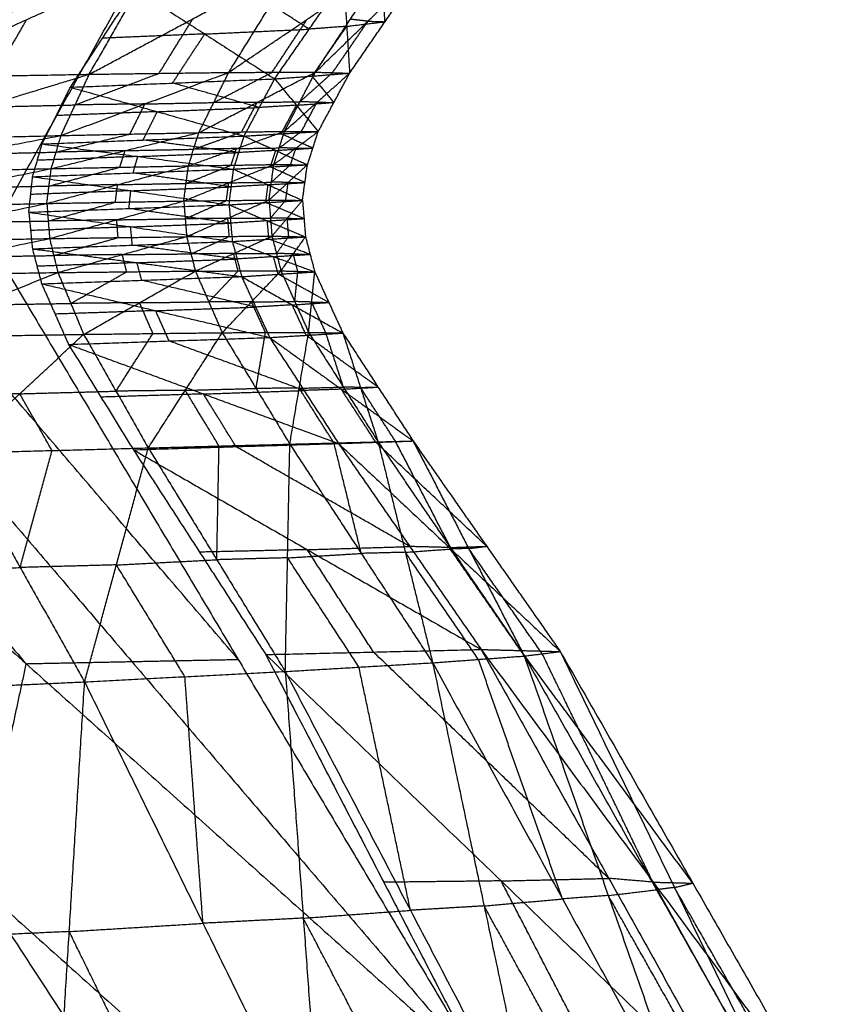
# Model space of a CAD drawing. Header units: millimetres. Extents: x -106 to 110, y -96 to 120.
# Tile 929 of 1020: x 107.42 to 108.85, y 13.77 to 15.52. Entities that reach past the tile are written whole.
import ezdxf

# ---------------------------------------------------------------- set-up
doc = ezdxf.new("R2010")
doc.units = ezdxf.units.MM
doc.header["$MEASUREMENT"] = 0
doc.layers.add('Default', color=7, linetype='Continuous', true_color=0x000000)

msp = doc.modelspace()

# ---------------------------------------------------------------- linework, layer by layer
at = {"layer": 'Default'}
for points in [[(106.6548, 15.118, 12.2465), (107.351, 16.2961, 11.5933), (108.0472, 17.4743, 10.9402)], [(106.6548, 15.118, 12.2465), (107.243, 15.5443, 12.1275), (107.8312, 15.9705, 12.0086)], [(107.0107, 15.1271, 12.4628), (107.421, 15.5488, 12.2357), (107.8312, 15.9705, 12.0086)], [(107.3681, 15.1362, 12.6812), (107.5997, 15.5534, 12.3449), (107.8312, 15.9705, 12.0086)], [(107.2081, 15.4188, 13.6313), (107.4337, 15.5219, 13.5337), (107.6593, 15.625, 13.4362)], [(107.5453, 15.4249, 13.5111), (107.6023, 15.525, 13.4737), (107.6593, 15.625, 13.4362)], [(107.5453, 15.4249, 13.5111), (107.7293, 15.5234, 13.3874), (107.9133, 15.6219, 13.2637)], [(107.7931, 15.4282, 13.3604), (107.8532, 15.525, 13.3121), (107.9133, 15.6219, 13.2637)], [(107.7931, 15.4282, 13.3604), (107.9323, 15.5224, 13.2188), (108.0715, 15.6166, 13.0772)], [(107.9473, 15.4287, 13.1938), (108.0094, 15.5227, 13.1355), (108.0715, 15.6166, 13.0772)], [(107.9473, 15.4287, 13.1938), (108.0406, 15.5192, 13.0424), (108.1338, 15.6098, 12.8911)], [(108.008, 15.4268, 13.0246), (108.0709, 15.5183, 12.9578), (108.1338, 15.6098, 12.8911)], [(108.0709, 15.5183, 12.9578), (108.0683, 15.5599, 12.8423), (108.0657, 15.6016, 12.7268)], [(107.9362, 15.5051, 12.6403), (107.8741, 15.545, 12.538), (107.8119, 15.5849, 12.4356)], [(107.8748, 15.4167, 12.7182), (107.9362, 15.5051, 12.6403), (107.9977, 15.5935, 12.5625)], [(107.9977, 15.5935, 12.5625), (108.0028, 15.5101, 12.7936), (108.008, 15.4268, 13.0246)], [(107.5117, 15.4018, 12.4732), (107.5689, 15.489, 12.391), (107.6261, 15.5763, 12.3088)], [(107.6261, 15.5763, 12.3088), (107.7504, 15.4965, 12.5135), (107.8748, 15.4167, 12.7182)], [(107.3767, 15.4219, 13.5712), (107.4052, 15.4719, 13.5525), (107.4337, 15.5219, 13.5337)], [(107.6692, 15.4265, 13.4358), (107.6993, 15.475, 13.4116), (107.7293, 15.5234, 13.3874)], [(107.8702, 15.4284, 13.2771), (107.9013, 15.4754, 13.2479), (107.9323, 15.5224, 13.2188)], [(108.0028, 15.5101, 12.7936), (107.9695, 15.5076, 12.7169), (107.9362, 15.5051, 12.6403)], [(107.9414, 15.4217, 12.8714), (107.9721, 15.4659, 12.8325), (108.0028, 15.5101, 12.7936)], [(107.9776, 15.4277, 13.1092), (108.0091, 15.4735, 13.0758), (108.0406, 15.5192, 13.0424)], [(108.0028, 15.5101, 12.7936), (108.0369, 15.5142, 12.8757), (108.0709, 15.5183, 12.9578)], [(108.0406, 15.5192, 13.0424), (108.025, 15.5209, 13.089), (108.0094, 15.5227, 13.1355)], [(108.0406, 15.5192, 13.0424), (108.0557, 15.5188, 13.0001), (108.0709, 15.5183, 12.9578)], [(107.7504, 15.4965, 12.5135), (107.6597, 15.4928, 12.4522), (107.5689, 15.489, 12.391)], [(107.6933, 15.4092, 12.5957), (107.7218, 15.4529, 12.5546), (107.7504, 15.4965, 12.5135)], [(107.7504, 15.4965, 12.5135), (107.8433, 15.5008, 12.5769), (107.9362, 15.5051, 12.6403)], [(107.1617, 15.308, 13.6562), (107.3535, 15.3665, 13.5836), (107.5453, 15.4249, 13.5111)], [(107.2081, 15.4188, 13.6313), (107.3767, 15.4219, 13.5712), (107.5453, 15.4249, 13.5111)], [(107.495, 15.316, 13.546), (107.6441, 15.3721, 13.4532), (107.7931, 15.4282, 13.3604)], [(107.495, 15.316, 13.546), (107.5201, 15.3704, 13.5285), (107.5453, 15.4249, 13.5111)], [(107.5201, 15.3704, 13.5285), (107.5947, 15.3985, 13.4822), (107.6692, 15.4265, 13.4358)], [(107.5453, 15.4249, 13.5111), (107.6692, 15.4265, 13.4358), (107.7931, 15.4282, 13.3604)], [(107.74, 15.3211, 13.405), (107.8436, 15.3749, 13.2994), (107.9473, 15.4287, 13.1938)], [(107.74, 15.3211, 13.405), (107.7665, 15.3746, 13.3827), (107.7931, 15.4282, 13.3604)], [(107.7665, 15.3746, 13.3827), (107.8184, 15.4015, 13.3299), (107.8702, 15.4284, 13.2771)], [(107.7931, 15.4282, 13.3604), (107.8702, 15.4284, 13.2771), (107.9473, 15.4287, 13.1938)], [(107.8748, 15.4167, 12.7182), (107.9414, 15.4217, 12.8714), (108.008, 15.4268, 13.0246)], [(107.8923, 15.3234, 13.2472), (107.9198, 15.3761, 13.2205), (107.9473, 15.4287, 13.1938)], [(107.8923, 15.3234, 13.2472), (107.9501, 15.3751, 13.1359), (108.008, 15.4268, 13.0246)], [(107.9198, 15.3761, 13.2205), (107.9487, 15.4019, 13.1648), (107.9776, 15.4277, 13.1092)], [(107.9473, 15.4287, 13.1938), (107.9776, 15.4277, 13.1092), (108.008, 15.4268, 13.0246)], [(107.9522, 15.323, 13.0854), (107.9801, 15.3749, 13.055), (108.008, 15.4268, 13.0246)], [(107.5117, 15.4018, 12.4732), (107.6933, 15.4092, 12.5957), (107.8748, 15.4167, 12.7182)], [(107.8476, 15.3658, 12.7533), (107.7704, 15.3875, 12.6745), (107.6933, 15.4092, 12.5957)], [(107.8204, 15.315, 12.7883), (107.8476, 15.3658, 12.7533), (107.8748, 15.4167, 12.7182)], [(107.8748, 15.4167, 12.7182), (107.9135, 15.3698, 12.9018), (107.9522, 15.323, 13.0854)], [(107.9801, 15.3749, 13.055), (107.9607, 15.3983, 12.9632), (107.9414, 15.4217, 12.8714)], [(107.4614, 15.301, 12.5466), (107.4865, 15.3514, 12.5099), (107.5117, 15.4018, 12.4732)], [(107.5117, 15.4018, 12.4732), (107.666, 15.3584, 12.6308), (107.8204, 15.315, 12.7883)], [(107.3535, 15.3665, 13.5836), (107.4368, 15.3685, 13.5561), (107.5201, 15.3704, 13.5285)], [(107.6441, 15.3721, 13.4532), (107.5821, 15.3713, 13.4909), (107.5201, 15.3704, 13.5285)], [(107.6175, 15.3186, 13.4755), (107.6308, 15.3453, 13.4644), (107.6441, 15.3721, 13.4532)], [(107.6441, 15.3721, 13.4532), (107.7053, 15.3734, 13.418), (107.7665, 15.3746, 13.3827)], [(107.8436, 15.3749, 13.2994), (107.8051, 15.3748, 13.3411), (107.7665, 15.3746, 13.3827)], [(107.8161, 15.3223, 13.3261), (107.8299, 15.3486, 13.3128), (107.8436, 15.3749, 13.2994)], [(107.8436, 15.3749, 13.2994), (107.8817, 15.3755, 13.26), (107.9198, 15.3761, 13.2205)], [(107.9135, 15.3698, 12.9018), (107.8805, 15.3678, 12.8275), (107.8476, 15.3658, 12.7533)], [(107.8863, 15.319, 12.9369), (107.8999, 15.3444, 12.9193), (107.9135, 15.3698, 12.9018)], [(107.9135, 15.3698, 12.9018), (107.9468, 15.3723, 12.9784), (107.9801, 15.3749, 13.055)], [(107.9501, 15.3751, 13.1359), (107.935, 15.3756, 13.1782), (107.9198, 15.3761, 13.2205)], [(107.9223, 15.3232, 13.1663), (107.9362, 15.3491, 13.1511), (107.9501, 15.3751, 13.1359)], [(107.9501, 15.3751, 13.1359), (107.9651, 15.375, 13.0955), (107.9801, 15.3749, 13.055)], [(107.666, 15.3584, 12.6308), (107.5763, 15.3549, 12.5704), (107.4865, 15.3514, 12.5099)], [(107.6409, 15.308, 12.6675), (107.6535, 15.3332, 12.6491), (107.666, 15.3584, 12.6308)], [(107.666, 15.3584, 12.6308), (107.7568, 15.3621, 12.692), (107.8476, 15.3658, 12.7533)], [(107.4776, 15.2571, 13.5592), (107.6088, 15.2891, 13.4821), (107.74, 15.3211, 13.405)], [(107.4863, 15.2865, 13.5526), (107.5519, 15.3025, 13.5141), (107.6175, 15.3186, 13.4755)], [(107.495, 15.316, 13.546), (107.6175, 15.3186, 13.4755), (107.74, 15.3211, 13.405)], [(107.7215, 15.2621, 13.4217), (107.8069, 15.2928, 13.3345), (107.8923, 15.3234, 13.2472)], [(107.7215, 15.2621, 13.4217), (107.7307, 15.2916, 13.4134), (107.74, 15.3211, 13.405)], [(107.7307, 15.2916, 13.4134), (107.7734, 15.3069, 13.3697), (107.8161, 15.3223, 13.3261)], [(107.74, 15.3211, 13.405), (107.8161, 15.3223, 13.3261), (107.8923, 15.3234, 13.2472)], [(107.8204, 15.315, 12.7883), (107.8863, 15.319, 12.9369), (107.9522, 15.323, 13.0854)], [(107.8732, 15.2644, 13.2669), (107.8828, 15.2939, 13.2571), (107.8923, 15.3234, 13.2472)], [(107.8732, 15.2644, 13.2669), (107.9127, 15.2937, 13.1762), (107.9522, 15.323, 13.0854)], [(107.8828, 15.2939, 13.2571), (107.9025, 15.3085, 13.2117), (107.9223, 15.3232, 13.1663)], [(107.9425, 15.2935, 13.0965), (107.9144, 15.3062, 13.0167), (107.8863, 15.319, 12.9369)], [(107.8923, 15.3234, 13.2472), (107.9223, 15.3232, 13.1663), (107.9522, 15.323, 13.0854)], [(107.9329, 15.264, 13.1076), (107.9425, 15.2935, 13.0965), (107.9522, 15.323, 13.0854)], [(107.1457, 15.2493, 13.6658), (107.3203, 15.2826, 13.6059), (107.495, 15.316, 13.546)], [(107.1617, 15.308, 13.6562), (107.3284, 15.312, 13.6011), (107.495, 15.316, 13.546)], [(107.4445, 15.2428, 12.5722), (107.4529, 15.2719, 12.5594), (107.4614, 15.301, 12.5466)], [(107.4614, 15.301, 12.5466), (107.6409, 15.308, 12.6675), (107.8204, 15.315, 12.7883)], [(107.4614, 15.301, 12.5466), (107.6315, 15.2787, 12.68), (107.8017, 15.2563, 12.8134)], [(107.4776, 15.2571, 13.5592), (107.4863, 15.2865, 13.5526), (107.495, 15.316, 13.546)], [(107.8111, 15.2857, 12.8009), (107.726, 15.2968, 12.7342), (107.6409, 15.308, 12.6675)], [(107.8017, 15.2563, 12.8134), (107.8111, 15.2857, 12.8009), (107.8204, 15.315, 12.7883)], [(107.8204, 15.315, 12.7883), (107.8766, 15.2895, 12.948), (107.9329, 15.264, 13.1076)], [(107.3203, 15.2826, 13.6059), (107.4033, 15.2846, 13.5792), (107.4863, 15.2865, 13.5526)], [(107.6088, 15.2891, 13.4821), (107.5475, 15.2878, 13.5174), (107.4863, 15.2865, 13.5526)], [(107.5995, 15.2596, 13.4904), (107.6041, 15.2743, 13.4863), (107.6088, 15.2891, 13.4821)], [(107.6088, 15.2891, 13.4821), (107.6697, 15.2904, 13.4477), (107.7307, 15.2916, 13.4134)], [(107.6315, 15.2787, 12.68), (107.7213, 15.2822, 12.7404), (107.8111, 15.2857, 12.8009)], [(107.8069, 15.2928, 13.3345), (107.7688, 15.2922, 13.3739), (107.7307, 15.2916, 13.4134)], [(107.7974, 15.2632, 13.3443), (107.8021, 15.278, 13.3394), (107.8069, 15.2928, 13.3345)], [(107.8069, 15.2928, 13.3345), (107.8449, 15.2933, 13.2958), (107.8828, 15.2939, 13.2571)], [(107.8766, 15.2895, 12.948), (107.8438, 15.2876, 12.8744), (107.8111, 15.2857, 12.8009)], [(107.8673, 15.2602, 12.9605), (107.872, 15.2748, 12.9543), (107.8766, 15.2895, 12.948)], [(107.8766, 15.2895, 12.948), (107.9096, 15.2915, 13.0223), (107.9425, 15.2935, 13.0965)], [(107.9127, 15.2937, 13.1762), (107.8978, 15.2938, 13.2166), (107.8828, 15.2939, 13.2571)], [(107.903, 15.2642, 13.1873), (107.9079, 15.2789, 13.1817), (107.9127, 15.2937, 13.1762)], [(107.9127, 15.2937, 13.1762), (107.9276, 15.2936, 13.1364), (107.9425, 15.2935, 13.0965)], [(107.6315, 15.2787, 12.68), (107.5422, 15.2753, 12.6197), (107.4529, 15.2719, 12.5594)], [(107.6231, 15.2495, 12.6928), (107.6273, 15.2641, 12.6864), (107.6315, 15.2787, 12.68)], [(107.1386, 15.1883, 13.6713), (107.3081, 15.2227, 13.6152), (107.4776, 15.2571, 13.5592)], [(107.1457, 15.2493, 13.6658), (107.3116, 15.2532, 13.6125), (107.4776, 15.2571, 13.5592)], [(107.4445, 15.2428, 12.5722), (107.6231, 15.2495, 12.6928), (107.8017, 15.2563, 12.8134)], [(107.4698, 15.1952, 13.5666), (107.5956, 15.2287, 13.4941), (107.7215, 15.2621, 13.4217)], [(107.4698, 15.1952, 13.5666), (107.4737, 15.2262, 13.5629), (107.4776, 15.2571, 13.5592)], [(107.4737, 15.2262, 13.5629), (107.5366, 15.2429, 13.5267), (107.5995, 15.2596, 13.4904)], [(107.4776, 15.2571, 13.5592), (107.5995, 15.2596, 13.4904), (107.7215, 15.2621, 13.4217)], [(107.7977, 15.2246, 12.8196), (107.7104, 15.2371, 12.7562), (107.6231, 15.2495, 12.6928)], [(107.7132, 15.1996, 13.4308), (107.7932, 15.232, 13.3489), (107.8732, 15.2644, 13.2669)], [(107.7132, 15.1996, 13.4308), (107.7173, 15.2309, 13.4262), (107.7215, 15.2621, 13.4217)], [(107.7173, 15.2309, 13.4262), (107.7574, 15.247, 13.3853), (107.7974, 15.2632, 13.3443)], [(107.7215, 15.2621, 13.4217), (107.7974, 15.2632, 13.3443), (107.8732, 15.2644, 13.2669)], [(107.7937, 15.1928, 12.8258), (107.7977, 15.2246, 12.8196), (107.8017, 15.2563, 12.8134)], [(107.8017, 15.2563, 12.8134), (107.8673, 15.2602, 12.9605), (107.9329, 15.264, 13.1076)], [(107.8017, 15.2563, 12.8134), (107.863, 15.2285, 12.9663), (107.9242, 15.2006, 13.1192)], [(107.8647, 15.2013, 13.2775), (107.869, 15.2329, 13.2722), (107.8732, 15.2644, 13.2669)], [(107.8647, 15.2013, 13.2775), (107.8988, 15.2327, 13.1925), (107.9329, 15.264, 13.1076)], [(107.9285, 15.2323, 13.1134), (107.8979, 15.2462, 13.037), (107.8673, 15.2602, 12.9605)], [(107.869, 15.2329, 13.2722), (107.886, 15.2485, 13.2297), (107.903, 15.2642, 13.1873)], [(107.8732, 15.2644, 13.2669), (107.903, 15.2642, 13.1873), (107.9329, 15.264, 13.1076)], [(107.9242, 15.2006, 13.1192), (107.9285, 15.2323, 13.1134), (107.9329, 15.264, 13.1076)], [(107.4377, 15.1796, 12.584), (107.4411, 15.2112, 12.5781), (107.4445, 15.2428, 12.5722)], [(107.4445, 15.2428, 12.5722), (107.6191, 15.2178, 12.699), (107.7937, 15.1928, 12.8258)], [(107.5956, 15.2287, 13.4941), (107.6565, 15.2298, 13.4602), (107.7173, 15.2309, 13.4262)], [(107.7932, 15.232, 13.3489), (107.7553, 15.2314, 13.3875), (107.7173, 15.2309, 13.4262)], [(107.7889, 15.2005, 13.3541), (107.7911, 15.2162, 13.3515), (107.7932, 15.232, 13.3489)], [(107.7932, 15.232, 13.3489), (107.8311, 15.2324, 13.3105), (107.869, 15.2329, 13.2722)], [(107.863, 15.2285, 12.9663), (107.8958, 15.2304, 13.0399), (107.9285, 15.2323, 13.1134)], [(107.8988, 15.2327, 13.1925), (107.8839, 15.2328, 13.2324), (107.869, 15.2329, 13.2722)], [(107.8944, 15.201, 13.1983), (107.8966, 15.2168, 13.1954), (107.8988, 15.2327, 13.1925)], [(107.8988, 15.2327, 13.1925), (107.9137, 15.2325, 13.153), (107.9285, 15.2323, 13.1134)], [(107.3081, 15.2227, 13.6152), (107.3909, 15.2244, 13.5891), (107.4737, 15.2262, 13.5629)], [(107.6191, 15.2178, 12.699), (107.5301, 15.2145, 12.6385), (107.4411, 15.2112, 12.5781)], [(107.5956, 15.2287, 13.4941), (107.5347, 15.2274, 13.5285), (107.4737, 15.2262, 13.5629)], [(107.5915, 15.1974, 13.4987), (107.5936, 15.213, 13.4964), (107.5956, 15.2287, 13.4941)], [(107.6157, 15.1862, 12.7049), (107.6174, 15.202, 12.7019), (107.6191, 15.2178, 12.699)], [(107.6191, 15.2178, 12.699), (107.7084, 15.2212, 12.7593), (107.7977, 15.2246, 12.8196)], [(107.863, 15.2285, 12.9663), (107.8304, 15.2265, 12.8929), (107.7977, 15.2246, 12.8196)], [(107.859, 15.1967, 12.9725), (107.861, 15.2126, 12.9694), (107.863, 15.2285, 12.9663)], [(107.1386, 15.1883, 13.6713), (107.3042, 15.1918, 13.6189), (107.4698, 15.1952, 13.5666)], [(107.1434, 15.127, 13.6712), (107.3066, 15.1611, 13.6189), (107.4698, 15.1952, 13.5666)], [(107.4698, 15.1952, 13.5666), (107.5915, 15.1974, 13.4987), (107.7132, 15.1996, 13.4308)], [(107.4698, 15.1952, 13.5666), (107.4723, 15.164, 13.5662), (107.4747, 15.1328, 13.5659)], [(107.4723, 15.164, 13.5662), (107.5319, 15.1807, 13.5325), (107.5915, 15.1974, 13.4987)], [(107.4747, 15.1328, 13.5659), (107.594, 15.1662, 13.4983), (107.7132, 15.1996, 13.4308)], [(107.7132, 15.1996, 13.4308), (107.7889, 15.2005, 13.3541), (107.8647, 15.2013, 13.2775)], [(107.7132, 15.1996, 13.4308), (107.7157, 15.1679, 13.4301), (107.7183, 15.1362, 13.4295)], [(107.7157, 15.1679, 13.4301), (107.7523, 15.1842, 13.3921), (107.7889, 15.2005, 13.3541)], [(107.7183, 15.1362, 13.4295), (107.7915, 15.1688, 13.3535), (107.8647, 15.2013, 13.2775)], [(107.7937, 15.1928, 12.8258), (107.859, 15.1967, 12.9725), (107.9242, 15.2006, 13.1192)], [(107.9269, 15.1682, 13.1178), (107.893, 15.1825, 13.0452), (107.859, 15.1967, 12.9725)], [(107.8647, 15.2013, 13.2775), (107.8673, 15.1692, 13.2765), (107.8699, 15.1371, 13.2755)], [(107.8647, 15.2013, 13.2775), (107.8944, 15.201, 13.1983), (107.9242, 15.2006, 13.1192)], [(107.8673, 15.1692, 13.2765), (107.8809, 15.1851, 13.2374), (107.8944, 15.201, 13.1983)], [(107.8699, 15.1371, 13.2755), (107.8971, 15.1689, 13.1974), (107.9242, 15.2006, 13.1192)], [(107.9242, 15.2006, 13.1192), (107.9269, 15.1682, 13.1178), (107.9296, 15.1358, 13.1165)], [(107.4377, 15.1796, 12.584), (107.6157, 15.1862, 12.7049), (107.7937, 15.1928, 12.8258)], [(107.4377, 15.1796, 12.584), (107.4409, 15.1471, 12.5809), (107.4441, 15.1146, 12.5778)], [(107.4377, 15.1796, 12.584), (107.6186, 15.1536, 12.7027), (107.7996, 15.1276, 12.8214)], [(107.7966, 15.1602, 12.8236), (107.7062, 15.1732, 12.7642), (107.6157, 15.1862, 12.7049)], [(107.7937, 15.1928, 12.8258), (107.7966, 15.1602, 12.8236), (107.7996, 15.1276, 12.8214)], [(107.7937, 15.1928, 12.8258), (107.8617, 15.1643, 12.9711), (107.9296, 15.1358, 13.1165)], [(107.3066, 15.1611, 13.6189), (107.3894, 15.1626, 13.5926), (107.4723, 15.164, 13.5662)], [(107.594, 15.1662, 13.4983), (107.5331, 15.1651, 13.5323), (107.4723, 15.164, 13.5662)], [(107.594, 15.1662, 13.4983), (107.6548, 15.1671, 13.4642), (107.7157, 15.1679, 13.4301)], [(107.5965, 15.1345, 13.4977), (107.5952, 15.1504, 13.498), (107.594, 15.1662, 13.4983)], [(107.6186, 15.1536, 12.7027), (107.7076, 15.1569, 12.7631), (107.7966, 15.1602, 12.8236)], [(107.7915, 15.1688, 13.3535), (107.7536, 15.1683, 13.3918), (107.7157, 15.1679, 13.4301)], [(107.7915, 15.1688, 13.3535), (107.8294, 15.169, 13.315), (107.8673, 15.1692, 13.2765)], [(107.7941, 15.1367, 13.3525), (107.7928, 15.1527, 13.353), (107.7915, 15.1688, 13.3535)], [(107.8617, 15.1643, 12.9711), (107.8292, 15.1623, 12.8974), (107.7966, 15.1602, 12.8236)], [(107.8617, 15.1643, 12.9711), (107.8943, 15.1663, 13.0445), (107.9269, 15.1682, 13.1178)], [(107.8646, 15.1317, 12.9689), (107.8631, 15.148, 12.97), (107.8617, 15.1643, 12.9711)], [(107.8971, 15.1689, 13.1974), (107.8822, 15.1691, 13.2369), (107.8673, 15.1692, 13.2765)], [(107.8971, 15.1689, 13.1974), (107.912, 15.1686, 13.1576), (107.9269, 15.1682, 13.1178)], [(107.8998, 15.1365, 13.196), (107.8984, 15.1527, 13.1967), (107.8971, 15.1689, 13.1974)], [(107.6186, 15.1536, 12.7027), (107.5298, 15.1503, 12.6418), (107.4409, 15.1471, 12.5809)], [(107.6218, 15.1211, 12.6996), (107.6202, 15.1374, 12.7011), (107.6186, 15.1536, 12.7027)], [(107.1434, 15.127, 13.6712), (107.309, 15.1299, 13.6186), (107.4747, 15.1328, 13.5659)], [(107.1573, 15.0675, 13.6665), (107.316, 15.1001, 13.6162), (107.4747, 15.1328, 13.5659)], [(107.3692, 15.1253, 12.6802), (107.8098, 14.3846, 12.0983), (108.2505, 13.6439, 11.5164)], [(107.4441, 15.1146, 12.5778), (107.6218, 15.1211, 12.6996), (107.7996, 15.1276, 12.8214)], [(107.4747, 15.1328, 13.5659), (107.5965, 15.1345, 13.4977), (107.7183, 15.1362, 13.4295)], [(107.4747, 15.1328, 13.5659), (107.4821, 15.1026, 13.5624), (107.4895, 15.0724, 13.5588)], [(107.4821, 15.1026, 13.5624), (107.5393, 15.1186, 13.53), (107.5965, 15.1345, 13.4977)], [(107.4895, 15.0724, 13.5588), (107.6039, 15.1043, 13.4942), (107.7183, 15.1362, 13.4295)], [(107.7183, 15.1362, 13.4295), (107.7941, 15.1367, 13.3525), (107.8699, 15.1371, 13.2755)], [(107.7183, 15.1362, 13.4295), (107.726, 15.1056, 13.4247), (107.7338, 15.075, 13.42)], [(107.726, 15.1056, 13.4247), (107.76, 15.1211, 13.3886), (107.7941, 15.1367, 13.3525)], [(107.7338, 15.075, 13.42), (107.8018, 15.1061, 13.3477), (107.8699, 15.1371, 13.2755)], [(107.7996, 15.1276, 12.8214), (107.8646, 15.1317, 12.9689), (107.9296, 15.1358, 13.1165)], [(107.7996, 15.1276, 12.8214), (107.8078, 15.0964, 12.8126), (107.8161, 15.0651, 12.8038)], [(107.7996, 15.1276, 12.8214), (107.8728, 15.1006, 12.9619), (107.946, 15.0736, 13.1024)], [(107.9378, 15.1047, 13.1095), (107.9012, 15.1182, 13.0392), (107.8646, 15.1317, 12.9689)], [(107.8699, 15.1371, 13.2755), (107.8779, 15.1063, 13.2696), (107.8859, 15.0754, 13.2636)], [(107.8699, 15.1371, 13.2755), (107.8998, 15.1365, 13.196), (107.9296, 15.1358, 13.1165)], [(107.8779, 15.1063, 13.2696), (107.8888, 15.1214, 13.2328), (107.8998, 15.1365, 13.196)], [(107.8859, 15.0754, 13.2636), (107.9078, 15.1056, 13.1901), (107.9296, 15.1358, 13.1165)], [(107.9296, 15.1358, 13.1165), (107.9378, 15.1047, 13.1095), (107.946, 15.0736, 13.1024)], [(106.6152, 15.1102, 12.2209), (107.3482, 13.9837, 11.505), (108.0812, 12.8572, 10.7891)], [(106.6152, 15.1102, 12.2209), (107.4328, 14.377, 11.8687), (108.2505, 13.6439, 11.5164)], [(106.8033, 15.114, 12.3352), (107.118, 14.7455, 12.1019), (107.4328, 14.377, 11.8687)], [(106.9914, 15.1178, 12.4494), (107.6209, 14.3808, 11.9829), (108.2505, 13.6439, 11.5164)], [(107.8098, 14.3846, 12.0983), (107.495, 14.7531, 12.3315), (107.1803, 15.1215, 12.5648)], [(107.4441, 15.1146, 12.5778), (107.4523, 15.0835, 12.5677), (107.4605, 15.0524, 12.5577)], [(107.4441, 15.1146, 12.5778), (107.6301, 15.0899, 12.6908), (107.8161, 15.0651, 12.8038)], [(107.8078, 15.0964, 12.8126), (107.7148, 15.1087, 12.7561), (107.6218, 15.1211, 12.6996)], [(106.2408, 15.1025, 11.995), (107.161, 13.9798, 11.392), (108.0812, 12.8572, 10.7891)], [(107.316, 15.1001, 13.6162), (107.3991, 15.1014, 13.5893), (107.4821, 15.1026, 13.5624)], [(107.6301, 15.0899, 12.6908), (107.5412, 15.0867, 12.6293), (107.4523, 15.0835, 12.5677)], [(107.6039, 15.1043, 13.4942), (107.543, 15.1035, 13.5283), (107.4821, 15.1026, 13.5624)], [(107.6039, 15.1043, 13.4942), (107.665, 15.105, 13.4595), (107.726, 15.1056, 13.4247)], [(107.6117, 15.0737, 13.4894), (107.6078, 15.089, 13.4918), (107.6039, 15.1043, 13.4942)], [(107.6301, 15.0899, 12.6908), (107.719, 15.0931, 12.7517), (107.8078, 15.0964, 12.8126)], [(107.6383, 15.0587, 12.6807), (107.6342, 15.0743, 12.6858), (107.6301, 15.0899, 12.6908)], [(107.8018, 15.1061, 13.3477), (107.7639, 15.1059, 13.3862), (107.726, 15.1056, 13.4247)], [(107.8018, 15.1061, 13.3477), (107.8399, 15.1062, 13.3087), (107.8779, 15.1063, 13.2696)], [(107.8098, 15.0752, 13.3418), (107.8058, 15.0907, 13.3448), (107.8018, 15.1061, 13.3477)], [(107.8728, 15.1006, 12.9619), (107.8403, 15.0985, 12.8873), (107.8078, 15.0964, 12.8126)], [(107.8728, 15.1006, 12.9619), (107.9053, 15.1027, 13.0357), (107.9378, 15.1047, 13.1095)], [(107.881, 15.0694, 12.9531), (107.8769, 15.085, 12.9575), (107.8728, 15.1006, 12.9619)], [(107.9078, 15.1056, 13.1901), (107.8928, 15.1059, 13.2298), (107.8779, 15.1063, 13.2696)], [(107.9078, 15.1056, 13.1901), (107.9228, 15.1052, 13.1498), (107.9378, 15.1047, 13.1095)], [(107.9159, 15.0745, 13.183), (107.9118, 15.0901, 13.1865), (107.9078, 15.1056, 13.1901)], [(107.1573, 15.0675, 13.6665), (107.3234, 15.07, 13.6127), (107.4895, 15.0724, 13.5588)], [(107.2002, 14.9572, 13.6492), (107.3449, 15.0148, 13.604), (107.4895, 15.0724, 13.5588)], [(107.4895, 15.0724, 13.5588), (107.6117, 15.0737, 13.4894), (107.7338, 15.075, 13.42)], [(107.4895, 15.0724, 13.5588), (107.5124, 15.0175, 13.5463), (107.5352, 14.9625, 13.5338)], [(107.5124, 15.0175, 13.5463), (107.562, 15.0456, 13.5179), (107.6117, 15.0737, 13.4894)], [(107.5352, 14.9625, 13.5338), (107.6345, 15.0188, 13.4769), (107.7338, 15.075, 13.42)], [(107.7338, 15.075, 13.42), (107.8098, 15.0752, 13.3418), (107.8859, 15.0754, 13.2636)], [(107.7338, 15.075, 13.42), (107.7577, 15.0202, 13.4035), (107.7816, 14.9654, 13.3871)], [(107.7577, 15.0202, 13.4035), (107.7838, 15.0477, 13.3727), (107.8098, 15.0752, 13.3418)], [(107.7816, 14.9654, 13.3871), (107.8337, 15.0204, 13.3254), (107.8859, 15.0754, 13.2636)], [(107.8161, 15.0651, 12.8038), (107.881, 15.0694, 12.9531), (107.946, 15.0736, 13.1024)], [(107.8859, 15.0754, 13.2636), (107.9105, 15.0208, 13.2435), (107.9351, 14.9661, 13.2234)], [(107.8859, 15.0754, 13.2636), (107.9159, 15.0745, 13.183), (107.946, 15.0736, 13.1024)], [(107.9105, 15.0208, 13.2435), (107.9132, 15.0476, 13.2133), (107.9159, 15.0745, 13.183)], [(107.9351, 14.9661, 13.2234), (107.9405, 15.0199, 13.1629), (107.946, 15.0736, 13.1024)], [(107.946, 15.0736, 13.1024), (107.971, 15.0192, 13.0791), (107.996, 14.9648, 13.0557)], [(107.4605, 15.0524, 12.5577), (107.6383, 15.0587, 12.6807), (107.8161, 15.0651, 12.8038)], [(107.841, 15.011, 12.7757), (107.7396, 15.0349, 12.7282), (107.6383, 15.0587, 12.6807)], [(107.8161, 15.0651, 12.8038), (107.841, 15.011, 12.7757), (107.8658, 14.9569, 12.7475)], [(107.8161, 15.0651, 12.8038), (107.906, 15.0149, 12.9297), (107.996, 14.9648, 13.0557)], [(107.971, 15.0192, 13.0791), (107.926, 15.0443, 13.0161), (107.881, 15.0694, 12.9531)], [(107.4605, 15.0524, 12.5577), (107.4845, 14.9985, 12.5268), (107.5084, 14.9446, 12.4959)], [(107.4605, 15.0524, 12.5577), (107.6632, 15.0046, 12.6526), (107.8658, 14.9569, 12.7475)], [(107.6345, 15.0188, 13.4769), (107.6961, 15.0195, 13.4402), (107.7577, 15.0202, 13.4035)], [(107.8337, 15.0204, 13.3254), (107.7957, 15.0203, 13.3644), (107.7577, 15.0202, 13.4035)], [(107.8337, 15.0204, 13.3254), (107.8721, 15.0206, 13.2844), (107.9105, 15.0208, 13.2435)], [(107.8584, 14.9658, 13.3052), (107.846, 14.9931, 13.3153), (107.8337, 15.0204, 13.3254)], [(107.9405, 15.0199, 13.1629), (107.9255, 15.0203, 13.2032), (107.9105, 15.0208, 13.2435)], [(107.9405, 15.0199, 13.1629), (107.9558, 15.0195, 13.121), (107.971, 15.0192, 13.0791)], [(107.9656, 14.9655, 13.1395), (107.9531, 14.9927, 13.1512), (107.9405, 15.0199, 13.1629)], [(107.3449, 15.0148, 13.604), (107.4286, 15.0161, 13.5752), (107.5124, 15.0175, 13.5463)], [(107.6632, 15.0046, 12.6526), (107.5738, 15.0015, 12.5897), (107.4845, 14.9985, 12.5268)], [(107.6345, 15.0188, 13.4769), (107.5734, 15.0181, 13.5116), (107.5124, 15.0175, 13.5463)], [(107.6584, 14.964, 13.4604), (107.6464, 14.9914, 13.4687), (107.6345, 15.0188, 13.4769)], [(107.6632, 15.0046, 12.6526), (107.7521, 15.0078, 12.7141), (107.841, 15.011, 12.7757)], [(107.6871, 14.9507, 12.6217), (107.6752, 14.9777, 12.6372), (107.6632, 15.0046, 12.6526)], [(107.906, 15.0149, 12.9297), (107.8735, 15.013, 12.8527), (107.841, 15.011, 12.7757)], [(107.906, 15.0149, 12.9297), (107.9385, 15.0171, 13.0044), (107.971, 15.0192, 13.0791)], [(107.9309, 14.9608, 12.9016), (107.9185, 14.9879, 12.9157), (107.906, 15.0149, 12.9297)], [(107.2002, 14.9572, 13.6492), (107.3677, 14.9598, 13.5915), (107.5352, 14.9625, 13.5338)], [(107.3079, 14.7514, 13.6022), (107.4216, 14.8569, 13.568), (107.5352, 14.9625, 13.5338)], [(107.5084, 14.9446, 12.4959), (107.6871, 14.9507, 12.6217), (107.8658, 14.9569, 12.7475)], [(107.5352, 14.9625, 13.5338), (107.6584, 14.964, 13.4604), (107.7816, 14.9654, 13.3871)], [(107.5352, 14.9625, 13.5338), (107.5927, 14.8615, 13.5002), (107.6501, 14.7606, 13.4666)], [(107.5927, 14.8615, 13.5002), (107.6255, 14.9128, 13.4803), (107.6584, 14.964, 13.4604)], [(107.6501, 14.7606, 13.4666), (107.7158, 14.863, 13.4269), (107.7816, 14.9654, 13.3871)], [(107.927, 14.8627, 12.6766), (107.8071, 14.9067, 12.6491), (107.6871, 14.9507, 12.6217)], [(107.7816, 14.9654, 13.3871), (107.8584, 14.9658, 13.3052), (107.9351, 14.9661, 13.2234)], [(107.7816, 14.9654, 13.3871), (107.8417, 14.8664, 13.3436), (107.9017, 14.7673, 13.3001)], [(107.8417, 14.8664, 13.3436), (107.85, 14.9161, 13.3244), (107.8584, 14.9658, 13.3052)], [(107.8658, 14.9569, 12.7475), (107.9309, 14.9608, 12.9016), (107.996, 14.9648, 13.0557)], [(107.8658, 14.9569, 12.7475), (107.927, 14.8627, 12.6766), (107.9882, 14.7685, 12.6056)], [(107.8658, 14.9569, 12.7475), (107.9933, 14.8649, 12.8412), (108.1208, 14.7729, 12.9348)], [(107.9017, 14.7673, 13.3001), (107.9184, 14.8667, 13.2617), (107.9351, 14.9661, 13.2234)], [(108.0584, 14.8688, 12.9952), (107.9946, 14.9148, 12.9484), (107.9309, 14.9608, 12.9016)], [(107.9351, 14.9661, 13.2234), (107.9656, 14.9655, 13.1395), (107.996, 14.9648, 13.0557)], [(107.9351, 14.9661, 13.2234), (107.9969, 14.8688, 13.1707), (108.0586, 14.7714, 13.1181)], [(107.9969, 14.8688, 13.1707), (107.9812, 14.9171, 13.1551), (107.9656, 14.9655, 13.1395)], [(107.996, 14.9648, 13.0557), (108.0273, 14.8681, 13.0869), (108.0586, 14.7714, 13.1181)], [(107.996, 14.9648, 13.0557), (108.0584, 14.8688, 12.9952), (108.1208, 14.7729, 12.9348)], [(107.5084, 14.9446, 12.4959), (107.566, 14.8509, 12.4203), (107.6236, 14.7573, 12.3447)], [(107.5084, 14.9446, 12.4959), (107.7483, 14.8565, 12.5508), (107.9882, 14.7685, 12.6056)], [(107.7158, 14.863, 13.4269), (107.6542, 14.8623, 13.4635), (107.5927, 14.8615, 13.5002)], [(107.7158, 14.863, 13.4269), (107.7788, 14.8647, 13.3852), (107.8417, 14.8664, 13.3436)], [(107.7759, 14.764, 13.3834), (107.7459, 14.8135, 13.4051), (107.7158, 14.863, 13.4269)], [(107.7483, 14.8565, 12.5508), (107.8377, 14.8596, 12.6137), (107.927, 14.8627, 12.6766)], [(107.9184, 14.8667, 13.2617), (107.8801, 14.8666, 13.3027), (107.8417, 14.8664, 13.3436)], [(107.9184, 14.8667, 13.2617), (107.9577, 14.8678, 13.2162), (107.9969, 14.8688, 13.1707)], [(107.9802, 14.7694, 13.2091), (107.9493, 14.818, 13.2354), (107.9184, 14.8667, 13.2617)], [(107.9933, 14.8649, 12.8412), (107.9602, 14.8638, 12.7589), (107.927, 14.8627, 12.6766)], [(107.9933, 14.8649, 12.8412), (108.0259, 14.8668, 12.9182), (108.0584, 14.8688, 12.9952)], [(108.0545, 14.7707, 12.7702), (108.0239, 14.8178, 12.8057), (107.9933, 14.8649, 12.8412)], [(108.0273, 14.8681, 13.0869), (108.0121, 14.8684, 13.1288), (107.9969, 14.8688, 13.1707)], [(108.0273, 14.8681, 13.0869), (108.0428, 14.8685, 13.0411), (108.0584, 14.8688, 12.9952)], [(108.0897, 14.7721, 13.0264), (108.0585, 14.8201, 13.0567), (108.0273, 14.8681, 13.0869)], [(107.4216, 14.8569, 13.568), (107.3378, 14.8556, 13.5969), (107.254, 14.8543, 13.6257)], [(107.4216, 14.8569, 13.568), (107.5071, 14.8592, 13.5341), (107.5927, 14.8615, 13.5002)], [(107.479, 14.756, 13.5344), (107.4503, 14.8065, 13.5512), (107.4216, 14.8569, 13.568)], [(107.7483, 14.8565, 12.5508), (107.6572, 14.8537, 12.4855), (107.566, 14.8509, 12.4203)], [(107.8059, 14.7629, 12.4752), (107.7771, 14.8097, 12.513), (107.7483, 14.8565, 12.5508)], [(107.3079, 14.7514, 13.6022), (107.479, 14.756, 13.5344), (107.6501, 14.7606, 13.4666)], [(107.5369, 14.3447, 13.5044), (107.5935, 14.5526, 13.4855), (107.6501, 14.7606, 13.4666)], [(107.6236, 14.7573, 12.3447), (107.8059, 14.7629, 12.4752), (107.9882, 14.7685, 12.6056)], [(107.6236, 14.7573, 12.3447), (107.7413, 14.5753, 12.1892), (107.859, 14.3932, 12.0336)], [(107.6236, 14.7573, 12.3447), (107.9327, 14.5797, 12.3277), (108.2418, 14.4022, 12.3107)], [(107.6501, 14.7606, 13.4666), (107.7759, 14.764, 13.3834), (107.9017, 14.7673, 13.3001)], [(107.6501, 14.7606, 13.4666), (107.7719, 14.5618, 13.3964), (107.8936, 14.3631, 13.3263)], [(107.7719, 14.5618, 13.3964), (107.7739, 14.6629, 13.3899), (107.7759, 14.764, 13.3834)], [(108.115, 14.5853, 12.4582), (107.9604, 14.6741, 12.4667), (107.8059, 14.7629, 12.4752)], [(107.8936, 14.3631, 13.3263), (107.8977, 14.5652, 13.3132), (107.9017, 14.7673, 13.3001)], [(107.9017, 14.7673, 13.3001), (107.9802, 14.7694, 13.2091), (108.0586, 14.7714, 13.1181)], [(107.9017, 14.7673, 13.3001), (108.0287, 14.573, 13.209), (108.1556, 14.3786, 13.118)], [(108.0287, 14.573, 13.209), (108.0044, 14.6712, 13.2091), (107.9802, 14.7694, 13.2091)], [(107.9882, 14.7685, 12.6056), (108.0545, 14.7707, 12.7702), (108.1208, 14.7729, 12.9348)], [(107.9882, 14.7685, 12.6056), (108.115, 14.5853, 12.4582), (108.2418, 14.4022, 12.3107)], [(107.9882, 14.7685, 12.6056), (108.1853, 14.5835, 12.6438), (108.3824, 14.3986, 12.6821)], [(108.2516, 14.5857, 12.8084), (108.1531, 14.6782, 12.7893), (108.0545, 14.7707, 12.7702)], [(108.0586, 14.7714, 13.1181), (108.0897, 14.7721, 13.0264), (108.1208, 14.7729, 12.9348)], [(108.0586, 14.7714, 13.1181), (108.1071, 14.575, 13.118), (108.1556, 14.3786, 13.118)], [(108.0586, 14.7714, 13.1181), (108.1886, 14.581, 13.0079), (108.3185, 14.3906, 12.8977)], [(108.1886, 14.581, 13.0079), (108.1391, 14.6766, 13.0172), (108.0897, 14.7721, 13.0264)], [(108.1208, 14.7729, 12.9348), (108.2197, 14.5818, 12.9163), (108.3185, 14.3906, 12.8977)], [(108.1208, 14.7729, 12.9348), (108.2516, 14.5857, 12.8084), (108.3824, 14.3986, 12.6821)], [(107.3079, 14.7514, 13.6022), (107.4224, 14.548, 13.5533), (107.5369, 14.3447, 13.5044)], [(107.4224, 14.548, 13.5533), (107.4507, 14.652, 13.5439), (107.479, 14.756, 13.5344)], [(107.9327, 14.5797, 12.3277), (108.0238, 14.5825, 12.3929), (108.115, 14.5853, 12.4582)], [(108.1853, 14.5835, 12.6438), (108.1501, 14.5844, 12.551), (108.115, 14.5853, 12.4582)], [(108.1853, 14.5835, 12.6438), (108.2185, 14.5846, 12.7261), (108.2516, 14.5857, 12.8084)], [(108.3121, 14.4004, 12.4964), (108.2487, 14.492, 12.5701), (108.1853, 14.5835, 12.6438)], [(108.2197, 14.5818, 12.9163), (108.2041, 14.5814, 12.9621), (108.1886, 14.581, 13.0079)], [(108.2197, 14.5818, 12.9163), (108.2356, 14.5837, 12.8623), (108.2516, 14.5857, 12.8084)], [(108.3504, 14.3946, 12.7899), (108.285, 14.4882, 12.8531), (108.2197, 14.5818, 12.9163)], [(107.9327, 14.5797, 12.3277), (107.837, 14.5775, 12.2584), (107.7413, 14.5753, 12.1892)], [(107.8977, 14.5652, 13.3132), (107.8348, 14.5635, 13.3548), (107.7719, 14.5618, 13.3964)], [(107.8977, 14.5652, 13.3132), (107.9632, 14.5691, 13.2611), (108.0287, 14.573, 13.209)], [(108.0246, 14.3709, 13.2221), (107.9611, 14.468, 13.2676), (107.8977, 14.5652, 13.3132)], [(108.0504, 14.3977, 12.1722), (107.9916, 14.4887, 12.2499), (107.9327, 14.5797, 12.3277)], [(108.1071, 14.575, 13.118), (108.0679, 14.574, 13.1635), (108.0287, 14.573, 13.209)], [(108.1071, 14.575, 13.118), (108.1478, 14.578, 13.063), (108.1886, 14.581, 13.0079)], [(108.237, 14.3846, 13.0079), (108.1721, 14.4798, 13.0629), (108.1071, 14.575, 13.118)], [(107.2006, 14.5378, 13.6181), (107.3115, 14.5429, 13.5857), (107.4224, 14.548, 13.5533)], [(107.5935, 14.5526, 13.4855), (107.5079, 14.5503, 13.5194), (107.4224, 14.548, 13.5533)], [(107.5935, 14.5526, 13.4855), (107.6827, 14.5572, 13.441), (107.7719, 14.5618, 13.3964)], [(107.7152, 14.3539, 13.4153), (107.6544, 14.4532, 13.4504), (107.5935, 14.5526, 13.4855)], [(107.859, 14.3932, 12.0336), (108.0504, 14.3977, 12.1722), (108.2418, 14.4022, 12.3107)], [(107.859, 14.3932, 12.0336), (108.0688, 13.9883, 11.7564), (108.2785, 13.5834, 11.4792)], [(107.859, 14.3932, 12.0336), (108.2773, 13.9908, 11.9114), (108.6956, 13.5884, 11.7892)], [(108.4687, 13.9953, 12.0499), (108.2596, 14.1965, 12.1111), (108.0504, 14.3977, 12.1722)], [(108.1556, 14.3786, 13.118), (108.237, 14.3846, 13.0079), (108.3185, 14.3906, 12.8977)], [(108.2418, 14.4022, 12.3107), (108.3121, 14.4004, 12.4964), (108.3824, 14.3986, 12.6821)], [(108.2418, 14.4022, 12.3107), (108.4687, 13.9953, 12.0499), (108.6956, 13.5884, 11.7892)], [(108.2418, 14.4022, 12.3107), (108.5477, 13.9886, 12.2751), (108.8535, 13.575, 12.2394)], [(108.618, 13.9868, 12.4608), (108.465, 14.1936, 12.4786), (108.3121, 14.4004, 12.4964)], [(108.3185, 14.3906, 12.8977), (108.3504, 14.3946, 12.7899), (108.3824, 14.3986, 12.6821)], [(108.3185, 14.3906, 12.8977), (108.4677, 13.9648, 12.851), (108.617, 13.5389, 12.8042)], [(108.3185, 14.3906, 12.8977), (108.5535, 13.9751, 12.7061), (108.7885, 13.5596, 12.5144)], [(108.5535, 13.9751, 12.7061), (108.452, 14.1849, 12.748), (108.3504, 14.3946, 12.7899)], [(108.3824, 14.3986, 12.6821), (108.5854, 13.9791, 12.5983), (108.7885, 13.5596, 12.5144)], [(108.3824, 14.3986, 12.6821), (108.618, 13.9868, 12.4608), (108.8535, 13.575, 12.2394)], [(107.4328, 14.377, 11.8687), (107.3905, 14.1803, 11.6868), (107.3482, 13.9837, 11.505)], [(107.4328, 14.377, 11.8687), (107.5269, 14.3789, 11.9258), (107.6209, 14.3808, 11.9829)], [(107.6209, 14.3808, 11.9829), (107.7154, 14.3827, 12.0406), (107.8098, 14.3846, 12.0983)], [(107.8936, 14.3631, 13.3263), (108.0246, 14.3709, 13.2221), (108.1556, 14.3786, 13.118)], [(108.1556, 14.3786, 13.118), (108.2471, 13.9463, 13.103), (108.3386, 13.5139, 13.088)], [(108.1556, 14.3786, 13.118), (108.3863, 13.9588, 12.9611), (108.617, 13.5389, 12.8042)], [(108.3863, 13.9588, 12.9611), (108.3117, 14.1717, 12.9845), (108.237, 14.3846, 13.0079)], [(107.5369, 14.3447, 13.5044), (107.7152, 14.3539, 13.4153), (107.8936, 14.3631, 13.3263)], [(107.8936, 14.3631, 13.3263), (107.9257, 13.9246, 13.3344), (107.9577, 13.4861, 13.3425)], [(107.8936, 14.3631, 13.3263), (108.1161, 13.9385, 13.2071), (108.3386, 13.5139, 13.088)], [(108.1161, 13.9385, 13.2071), (108.0704, 14.1547, 13.2146), (108.0246, 14.3709, 13.2221)], [(107.0933, 14.3243, 13.634), (107.3151, 14.3345, 13.5692), (107.5369, 14.3447, 13.5044)], [(107.4824, 13.4568, 13.5441), (107.5096, 13.9007, 13.5242), (107.5369, 14.3447, 13.5044)], [(107.5369, 14.3447, 13.5044), (107.7473, 13.9154, 13.4234), (107.9577, 13.4861, 13.3425)], [(107.7473, 13.9154, 13.4234), (107.7313, 14.1346, 13.4194), (107.7152, 14.3539, 13.4153)], [(107.0933, 14.3243, 13.634), (107.2878, 13.8905, 13.589), (107.4824, 13.4568, 13.5441)], [(108.2773, 13.9908, 11.9114), (108.173, 13.9896, 11.8339), (108.0688, 13.9883, 11.7564)], [(108.2773, 13.9908, 11.9114), (108.373, 13.993, 11.9807), (108.4687, 13.9953, 12.0499)], [(108.487, 13.5859, 11.6342), (108.3822, 13.7883, 11.7728), (108.2773, 13.9908, 11.9114)], [(108.5477, 13.9886, 12.2751), (108.5082, 13.9919, 12.1625), (108.4687, 13.9953, 12.0499)], [(108.7745, 13.5817, 12.0143), (108.6611, 13.7851, 12.1447), (108.5477, 13.9886, 12.2751)], [(108.5477, 13.9886, 12.2751), (108.5828, 13.9877, 12.3679), (108.618, 13.9868, 12.4608)], [(108.5854, 13.9791, 12.5983), (108.6017, 13.9829, 12.5295), (108.618, 13.9868, 12.4608)], [(107.3482, 13.9837, 11.505), (107.757, 13.6171, 11.3289), (108.1658, 13.2505, 11.1527)], [(108.4677, 13.9648, 12.851), (108.5106, 13.9699, 12.7785), (108.5535, 13.9751, 12.7061)], [(108.5854, 13.9791, 12.5983), (108.5695, 13.9771, 12.6522), (108.5535, 13.9751, 12.7061)], [(108.821, 13.5673, 12.3769), (108.7032, 13.7732, 12.4876), (108.5854, 13.9791, 12.5983)], [(108.2471, 13.9463, 13.103), (108.3167, 13.9525, 13.032), (108.3863, 13.9588, 12.9611)], [(108.4677, 13.9648, 12.851), (108.427, 13.9618, 12.906), (108.3863, 13.9588, 12.9611)], [(108.7027, 13.5492, 12.6593), (108.5852, 13.757, 12.7551), (108.4677, 13.9648, 12.851)], [(107.9257, 13.9246, 13.3344), (108.0209, 13.9315, 13.2707), (108.1161, 13.9385, 13.2071)], [(108.2471, 13.9463, 13.103), (108.1816, 13.9424, 13.155), (108.1161, 13.9385, 13.2071)], [(108.4778, 13.5264, 12.9461), (108.3625, 13.7363, 13.0245), (108.2471, 13.9463, 13.103)], [(107.9257, 13.9246, 13.3344), (107.8365, 13.92, 13.3789), (107.7473, 13.9154, 13.4234)], [(108.1482, 13.5, 13.2152), (108.0369, 13.7123, 13.2748), (107.9257, 13.9246, 13.3344)], [(107.5096, 13.9007, 13.5242), (107.3987, 13.8956, 13.5566), (107.2878, 13.8905, 13.589)], [(107.5096, 13.9007, 13.5242), (107.6285, 13.908, 13.4738), (107.7473, 13.9154, 13.4234)], [(107.7201, 13.4714, 13.4433), (107.6148, 13.6861, 13.4838), (107.5096, 13.9007, 13.5242)]]:
    msp.add_open_spline(points, degree=2, dxfattribs=at)

doc.saveas('drawing.dxf')
